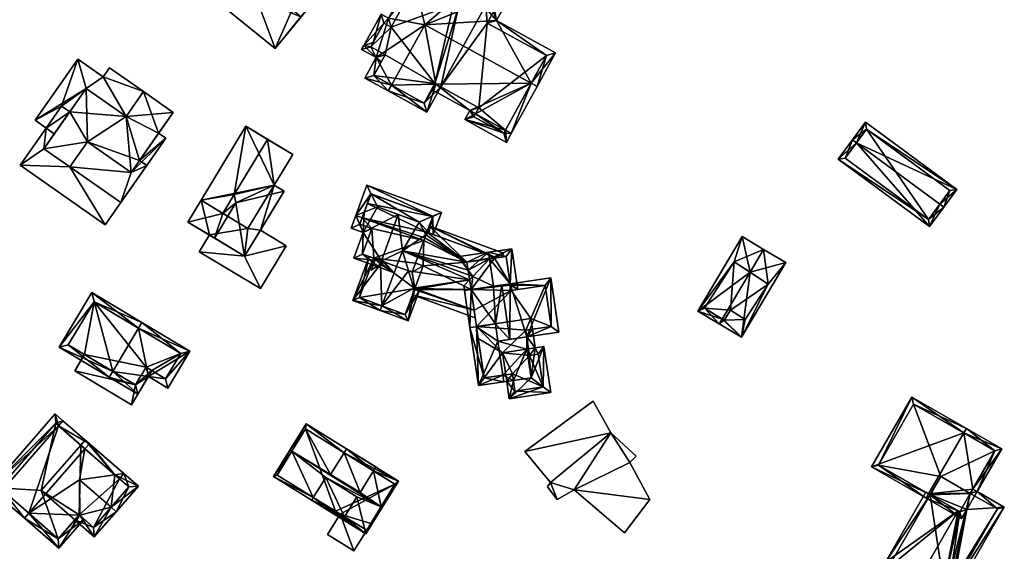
# Model space of a CAD drawing. Header units: inches. Extents: x 2685601 to 2690022, y 1235992 to 1239010.
# Tile 309 of 390: x 2689110 to 2689257, y 1238076 to 1238155. Entities that reach past the tile are written whole.
import ezdxf

# ---------------------------------------------------------------- set-up
doc = ezdxf.new("R2010")
doc.units = ezdxf.units.IN
doc.header["$MEASUREMENT"] = 0
doc.layers.add('Gebaeude Einzelhaus', color=10, linetype='Continuous')

msp = doc.modelspace()

# ---------------------------------------------------------------- meshes
at = {"layer": 'Gebaeude Einzelhaus'}
mesh = msp.add_polyface(dxfattribs=at)
corners = [(2689148.288, 1238150.575, 505.932), (2689150.599, 1238155.901, 505.932), (2689144.406, 1238160.933, 505.932), (2689152.114, 1238155.303, 505.932), (2689151.102, 1238156.125, 505.932), (2689150.908, 1238156.283, 505.932), (2689144.521, 1238161.47, 505.932), (2689144.715, 1238161.313, 505.932), (2689143.513, 1238162.289, 505.932), (2689134.1, 1238162.101, 505.932), (2689140.869, 1238169.963, 505.932), (2689151.355, 1238171.943, 505.932), (2689151.778, 1238171.991, 505.932), (2689151.586, 1238171.755, 505.932), (2689145.906, 1238176.165, 505.932), (2689143.531, 1238178.691, 505.932), (2689143.24, 1238178.332, 505.932), (2689140.639, 1238170.15, 505.932), (2689154.376, 1238158.069, 505.932), (2689154.367, 1238158.076, 505.932), (2689144.328, 1238177.4, 511.596), (2689140.869, 1238169.963, 511.596), (2689145.906, 1238176.165, 511.596), (2689139.314, 1238171.226, 511.596), (2689142.229, 1238179.153, 511.596), (2689142.205, 1238179.124, 511.596), (2689148.288, 1238150.575, 500.65), (2689134.1, 1238162.101, 500.65), (2689154.376, 1238158.069, 500.65), (2689154.367, 1238158.076, 500.65), (2689151.586, 1238171.755, 500.65), (2689151.778, 1238171.991, 500.65), (2689143.531, 1238178.691, 500.651), (2689143.24, 1238178.332, 500.651), (2689140.639, 1238170.15, 500.65), (2689144.328, 1238177.4, 500.651), (2689151.355, 1238171.943, 500.65), (2689140.674, 1238170.193, 500.65), (2689143.513, 1238162.289, 500.65), (2689144.406, 1238160.933, 500.65), (2689144.521, 1238161.47, 500.65), (2689144.715, 1238161.313, 500.65), (2689150.599, 1238155.901, 500.65), (2689151.102, 1238156.125, 500.65), (2689150.908, 1238156.283, 500.65), (2689152.114, 1238155.303, 500.65), (2689139.349, 1238171.27, 500.65), (2689143.216, 1238178.303, 500.651), (2689142.229, 1238179.153, 500.651), (2689142.205, 1238179.124, 500.651), (2689139.314, 1238171.226, 500.65)]
mesh.append_faces([[corners[k] for k in face] for face in [(20, 24, 25), (20, 22, 24), (23, 21, 20), (20, 21, 22), (3, 18, 19), (3, 0, 18), (9, 10, 17), (14, 15, 16), (14, 12, 15), (10, 11, 14), (14, 11, 12), (12, 11, 13), (9, 8, 10), (10, 8, 11), (0, 2, 9), (9, 2, 8), (8, 2, 6), (6, 2, 7), (5, 1, 4), (4, 1, 3), (3, 1, 0), (0, 1, 2)]], dxfattribs={"color": 13})
mesh.append_faces([[corners[k] for k in face] for face in [(46, 37, 50), (50, 37, 34), (33, 47, 48), (48, 47, 49), (48, 16, 33), (16, 22, 14), (48, 24, 16), (16, 24, 22), (22, 21, 14), (14, 21, 10), (21, 17, 10), (17, 50, 34), (21, 23, 17), (17, 23, 50), (24, 48, 25), (25, 48, 49), (33, 35, 47), (35, 37, 46), (26, 45, 28), (28, 45, 29), (26, 42, 45), (45, 42, 43), (43, 42, 44), (27, 39, 26), (26, 39, 42), (39, 40, 41), (37, 38, 34), (34, 38, 27), (27, 38, 39), (39, 38, 40), (35, 36, 37), (37, 36, 38), (35, 31, 36), (36, 31, 30), (33, 32, 35), (35, 32, 31), (27, 17, 34), (27, 9, 17), (32, 33, 15), (15, 33, 16), (15, 12, 32), (32, 12, 31), (31, 12, 30), (30, 12, 13), (19, 18, 29), (29, 18, 28), (18, 0, 28), (28, 0, 26), (0, 9, 26), (26, 9, 27)]], dxfattribs={"color": 41})
mesh = msp.add_polyface(dxfattribs=at)
corners = [(2689178.885, 1238157.433, 505.632), (2689176.209, 1238160.048, 505.14), (2689175.128, 1238158.083, 506.244), (2689180.089, 1238157.911, 505.14), (2689169.07, 1238160.158, 506.787), (2689168.725, 1238161.608, 506.244), (2689170.511, 1238154.106, 509.055), (2689172.178, 1238145.251, 505.632), (2689170.823, 1238141.08, 505.14), (2689172.9, 1238144.854, 505.14), (2689165.563, 1238145.118, 509.055), (2689165.08, 1238144.241, 509.055), (2689179.607, 1238157.035, 505.14), (2689165.143, 1238155.098, 506.244), (2689163.28, 1238149.239, 506.891), (2689161.455, 1238150.998, 505.564), (2689164.045, 1238155.701, 505.564), (2689161.136, 1238150.419, 505.564), (2689161.588, 1238146.165, 506.891), (2689176.603, 1238158.689, 505.632), (2689175.521, 1238156.724, 506.737), (2689174.803, 1238157.129, 506.732), (2689169.12, 1238160.249, 506.736), (2689164.439, 1238154.344, 506.107), (2689162.863, 1238151.481, 506.107), (2689165.536, 1238153.74, 506.786), (2689162.495, 1238150.813, 506.107), (2689164.639, 1238149.633, 507.434), (2689162.946, 1238146.559, 507.434), (2689170.429, 1238142.439, 505.737), (2689172.024, 1238145.336, 505.737), (2689171.542, 1238144.461, 505.14), (2689177.219, 1238141.335, 505.14), (2689172.024, 1238145.336, 505.632), (2689186.357, 1238145.383, 509.054), (2689178.095, 1238140.853, 505.14), (2689182.522, 1238138.416, 505.14), (2689183.398, 1238137.934, 505.14), (2689187.234, 1238144.9, 509.054), (2689162.495, 1238150.813, 505.731), (2689161.138, 1238150.419, 505.239), (2689163.28, 1238149.239, 505.239), (2689164.059, 1238148.581, 505.14), (2689163.183, 1238149.063, 505.14), (2689164.639, 1238149.633, 505.732), (2689189.988, 1238149.903, 506.244), (2689181.181, 1238154.75, 506.244), (2689182.263, 1238156.715, 505.14), (2689178.578, 1238141.729, 505.632), (2689188.629, 1238149.509, 506.736), (2689179.823, 1238154.356, 506.736), (2689180.904, 1238156.321, 505.632), (2689176.48, 1238139.994, 504.386), (2689182.66, 1238136.591, 504.386), (2689182.265, 1238137.95, 504.878), (2689177.839, 1238140.388, 504.879), (2689179.607, 1238157.035, 496.693), (2689176.603, 1238158.689, 496.693), (2689175.521, 1238156.724, 496.693), (2689174.803, 1238157.129, 496.693), (2689169.12, 1238160.249, 496.693), (2689165.536, 1238153.74, 496.693), (2689164.439, 1238154.344, 496.693), (2689162.495, 1238150.813, 496.693), (2689164.639, 1238149.633, 496.693), (2689162.946, 1238146.559, 496.693), (2689170.429, 1238142.439, 496.693), (2689172.024, 1238145.336, 496.693), (2689172.9, 1238144.854, 496.693), (2689178.578, 1238141.729, 496.693), (2689178.095, 1238140.853, 496.693), (2689188.629, 1238149.509, 496.693), (2689182.522, 1238138.416, 496.693), (2689179.823, 1238154.356, 496.693), (2689180.904, 1238156.321, 496.693), (2689177.839, 1238140.388, 496.693), (2689182.265, 1238137.95, 496.693)]
mesh.append_faces([[corners[k] for k in face] for face in [(55, 54, 52), (32, 55, 52), (35, 55, 32), (37, 54, 36), (52, 54, 53), (53, 54, 37), (36, 53, 37), (35, 52, 36), (36, 52, 53), (35, 32, 52), (46, 51, 47), (47, 51, 3), (3, 51, 0), (46, 50, 51), (34, 49, 38), (38, 49, 45), (45, 49, 46), (46, 49, 50), (36, 34, 37), (37, 34, 38), (32, 48, 35), (32, 7, 48), (32, 31, 7), (7, 31, 33), (41, 42, 43), (41, 44, 42), (15, 39, 40), (40, 39, 41), (41, 39, 44), (15, 24, 39), (34, 46, 6), (6, 46, 0), (0, 46, 3), (3, 46, 47), (34, 45, 46), (34, 38, 45), (15, 39, 24), (39, 41, 44), (44, 41, 42), (42, 41, 43), (15, 40, 39), (39, 40, 41), (7, 34, 6), (34, 37, 38), (34, 36, 37), (34, 35, 36), (7, 32, 34), (34, 32, 35), (33, 31, 7), (7, 31, 32), (11, 29, 8), (8, 29, 9), (9, 29, 7), (7, 29, 30), (11, 10, 29), (25, 13, 4), (4, 13, 5), (14, 28, 18), (18, 28, 11), (11, 28, 10), (14, 27, 28), (15, 26, 17), (17, 26, 14), (14, 26, 27), (16, 24, 15), (15, 24, 26), (25, 23, 13), (13, 23, 16), (16, 23, 24), (12, 0, 3), (2, 22, 5), (5, 22, 4), (2, 21, 22), (2, 20, 21), (1, 19, 2), (2, 19, 20), (1, 3, 19), (19, 3, 0), (10, 18, 11), (10, 14, 18), (14, 15, 17), (14, 13, 15), (15, 13, 16), (13, 4, 5), (10, 6, 14), (14, 6, 13), (13, 6, 4), (12, 3, 0), (10, 7, 6), (11, 8, 10), (10, 8, 7), (7, 8, 9), (0, 2, 6), (6, 2, 4), (4, 2, 5), (3, 1, 0), (0, 1, 2)]], dxfattribs={"color": 13})
mesh.append_faces([[corners[k] for k in face] for face in [(70, 72, 76), (70, 76, 75), (36, 54, 72), (72, 54, 76), (54, 75, 76), (54, 55, 75), (55, 70, 75), (55, 35, 70), (69, 72, 70), (69, 71, 72), (68, 73, 69), (69, 73, 71), (68, 56, 73), (73, 56, 74), (74, 12, 51), (51, 12, 0), (74, 56, 12), (51, 73, 74), (51, 50, 73), (50, 49, 73), (73, 49, 71), (34, 71, 49), (34, 36, 71), (71, 36, 72), (35, 69, 70), (35, 48, 69), (7, 9, 48), (48, 9, 69), (69, 9, 68), (65, 67, 66), (67, 58, 68), (68, 58, 56), (56, 58, 57), (67, 59, 58), (67, 61, 59), (59, 61, 60), (61, 63, 62), (65, 64, 67), (67, 64, 61), (61, 64, 63), (33, 7, 30), (33, 9, 7), (33, 67, 9), (9, 67, 68), (29, 33, 30), (29, 66, 33), (33, 66, 67), (29, 65, 66), (10, 28, 29), (29, 28, 65), (44, 28, 27), (44, 65, 28), (44, 64, 65), (39, 44, 26), (26, 44, 27), (39, 64, 44), (39, 63, 64), (24, 39, 26), (39, 62, 63), (24, 23, 39), (39, 23, 62), (25, 61, 23), (23, 61, 62), (4, 61, 25), (4, 60, 61), (4, 22, 60), (21, 60, 22), (21, 59, 60), (20, 58, 21), (21, 58, 59), (19, 58, 20), (19, 57, 58), (12, 19, 0), (12, 57, 19), (12, 56, 57)]], dxfattribs={"color": 41})
mesh = msp.add_polyface(dxfattribs=at)
corners = [(2689120.35, 1238136.67, 499.705), (2689120.154, 1238144.63, 499.705), (2689113.861, 1238135.639, 499.705), (2689126.108, 1238140.464, 499.705), (2689117.734, 1238132.93, 499.705), (2689126.866, 1238132.111, 499.704), (2689133.118, 1238141.045, 499.705), (2689128.685, 1238144.146, 499.705), (2689117.734, 1238132.93, 490.319), (2689123.001, 1238124.335, 490.318), (2689125.307, 1238127.63, 490.318), (2689110.35, 1238133.188, 490.319), (2689113.861, 1238135.639, 490.319), (2689114.215, 1238138.711, 490.319), (2689115.415, 1238137.86, 490.319), (2689126.866, 1238132.111, 496.576), (2689125.308, 1238127.63, 496.576), (2689132.003, 1238137.198, 496.576), (2689117.734, 1238132.929, 496.576), (2689130.944, 1238137.939, 496.576), (2689120.35, 1238136.67, 496.576), (2689122.709, 1238146.348, 496.576), (2689128.685, 1238144.146, 496.576), (2689123.639, 1238147.678, 496.576), (2689126.108, 1238140.464, 496.576), (2689120.154, 1238144.63, 496.576), (2689118.935, 1238148.988, 496.576), (2689112.564, 1238139.883, 496.576), (2689115.415, 1238137.86, 496.576), (2689133.118, 1238141.045, 484.393), (2689130.944, 1238137.939, 484.393), (2689128.685, 1238144.146, 484.393), (2689113.861, 1238135.639, 496.576), (2689117.722, 1238141.156, 484.393), (2689120.154, 1238144.63, 484.393), (2689126.108, 1238140.464, 484.393), (2689128.109, 1238133.887, 484.393), (2689120.35, 1238136.67, 484.393), (2689126.866, 1238132.111, 484.393), (2689113.861, 1238135.639, 484.393), (2689117.734, 1238132.93, 484.393), (2689110.35, 1238133.188, 484.393), (2689114.215, 1238138.711, 484.393), (2689123.001, 1238124.335, 484.393), (2689125.307, 1238127.63, 484.393), (2689129.168, 1238133.146, 484.393), (2689129.168, 1238133.146, 490.319), (2689116.516, 1238142, 484.393), (2689112.564, 1238139.883, 484.393), (2689132.003, 1238137.198, 484.393), (2689123.639, 1238147.678, 484.393), (2689122.709, 1238146.348, 484.393), (2689118.935, 1238148.988, 484.393)]
mesh.append_faces([[corners[k] for k in face] for face in [(25, 27, 28), (25, 26, 27), (24, 21, 25), (25, 21, 26), (24, 22, 21), (21, 22, 23), (18, 15, 20), (15, 17, 19), (18, 16, 15), (15, 16, 17), (11, 12, 13), (13, 12, 14), (11, 8, 12), (11, 9, 8), (8, 9, 10), (3, 6, 7), (3, 5, 6), (3, 0, 5), (0, 2, 4), (3, 1, 0), (0, 1, 2)]], dxfattribs={"color": 13})
mesh.append_faces([[corners[k] for k in face] for face in [(34, 51, 35), (35, 51, 31), (31, 51, 50), (34, 52, 51), (34, 47, 52), (52, 47, 48), (48, 47, 42), (34, 33, 47), (49, 36, 30), (49, 45, 36), (27, 26, 48), (48, 26, 52), (26, 21, 52), (52, 21, 51), (21, 23, 51), (51, 23, 50), (22, 31, 23), (23, 31, 50), (19, 17, 30), (30, 17, 49), (16, 46, 17), (17, 46, 49), (49, 46, 45), (16, 10, 46), (8, 10, 18), (18, 10, 16), (48, 13, 27), (27, 13, 28), (28, 13, 14), (48, 42, 13), (45, 38, 36), (45, 44, 38), (38, 40, 37), (40, 38, 44), (43, 40, 44), (39, 42, 33), (33, 42, 47), (43, 41, 40), (40, 41, 39), (39, 41, 42), (10, 45, 46), (10, 44, 45), (10, 9, 44), (44, 9, 43), (9, 11, 43), (43, 11, 41), (41, 13, 42), (41, 11, 13), (33, 37, 39), (39, 37, 40), (37, 36, 38), (30, 31, 29), (33, 35, 37), (37, 35, 36), (36, 35, 30), (30, 35, 31), (33, 34, 35), (20, 15, 0), (0, 15, 5), (0, 4, 20), (20, 4, 18), (18, 32, 8), (8, 32, 12), (18, 4, 32), (32, 4, 2), (1, 28, 2), (2, 28, 32), (32, 28, 12), (12, 28, 14), (1, 25, 28), (1, 3, 25), (25, 3, 24), (3, 7, 24), (24, 7, 22), (6, 22, 7), (6, 29, 22), (22, 29, 31), (6, 19, 29), (29, 19, 30), (6, 5, 19), (19, 5, 15)]], dxfattribs={"color": 41})
mesh = msp.add_polyface(dxfattribs=at)
corners = [(2689147.148, 1238137.032, 501.391), (2689142.179, 1238128.827, 501.391), (2689148.145, 1238130.224, 497.822), (2689150.894, 1238134.763, 497.822), (2689137.256, 1238127.971, 497.822), (2689140.478, 1238126.02, 501.391), (2689143.927, 1238138.984, 497.822), (2689143.927, 1238138.984, 488.358), (2689137.256, 1238127.971, 488.358), (2689148.145, 1238130.224, 488.358), (2689150.894, 1238134.763, 488.358), (2689144.224, 1238123.75, 488.358)]
mesh.append_faces([[corners[k] for k in face] for face in [(6, 1, 0), (6, 4, 1), (1, 4, 5), (0, 2, 3), (0, 1, 2)]], dxfattribs={"color": 13})
mesh.append_faces([[corners[k] for k in face] for face in [(9, 7, 10), (9, 8, 7), (9, 11, 8), (6, 3, 7), (7, 3, 10), (6, 0, 3), (10, 3, 9), (9, 3, 2), (6, 7, 4), (4, 7, 8)]], dxfattribs={"color": 41})
mesh = msp.add_polyface(dxfattribs=at)
corners = [(2689234.73, 1238136.52, 504.917), (2689231.999, 1238134.083, 503.021), (2689245.583, 1238124.063, 503.021), (2689234.125, 1238136.966, 504.917), (2689247.106, 1238127.39, 504.917), (2689247.709, 1238126.945, 504.917), (2689249.653, 1238129.58, 503.021), (2689236.069, 1238139.6, 503.021), (2689245.424, 1238125.111, 503.418), (2689248.604, 1238129.421, 503.456), (2689236.228, 1238138.551, 503.455), (2689233.048, 1238134.241, 503.418), (2689248.604, 1238129.421, 496.093), (2689236.228, 1238138.551, 496.093), (2689233.048, 1238134.241, 496.093), (2689245.424, 1238125.111, 496.093)]
mesh.append_faces([[corners[k] for k in face] for face in [(11, 8, 1), (0, 11, 3), (10, 0, 3), (3, 11, 1), (7, 10, 3), (9, 10, 6), (6, 10, 7), (8, 4, 5), (5, 4, 9), (5, 9, 6), (1, 8, 2), (2, 8, 5), (0, 7, 3), (5, 6, 4), (4, 6, 0), (0, 6, 7), (0, 2, 4), (4, 2, 5), (3, 1, 0), (0, 1, 2)]], dxfattribs={"color": 13})
mesh.append_faces([[corners[k] for k in face] for face in [(13, 15, 14), (12, 15, 13), (8, 15, 12), (8, 12, 4), (4, 12, 9), (14, 15, 8), (11, 14, 8), (13, 14, 11), (0, 13, 11), (10, 13, 0), (12, 13, 10), (9, 12, 10)]], dxfattribs={"color": 41})
mesh = msp.add_polyface(dxfattribs=at)
corners = [(2689142.403, 1238127.57, 502.19), (2689143.716, 1238119.635, 497.822), (2689149.597, 1238129.344, 497.822), (2689139.24, 1238122.347, 502.19), (2689140.478, 1238126.02, 501.391), (2689142.179, 1238128.827, 501.391), (2689135.296, 1238124.735, 497.822), (2689137.256, 1238127.971, 497.822), (2689148.145, 1238130.224, 497.822), (2689138.487, 1238122.803, 494.758), (2689135.296, 1238124.735, 488.358), (2689138.487, 1238122.803, 488.358), (2689143.716, 1238119.635, 494.758), (2689146.073, 1238123.526, 494.758), (2689149.597, 1238129.344, 488.358), (2689146.073, 1238123.526, 488.358), (2689148.145, 1238130.224, 488.358), (2689137.256, 1238127.971, 488.358), (2689144.224, 1238123.75, 488.358), (2689143.716, 1238119.635, 488.358)]
mesh.append_faces([[corners[k] for k in face] for face in [(0, 8, 5), (0, 2, 8), (3, 4, 6), (6, 4, 7), (3, 0, 4), (4, 0, 5), (3, 1, 0), (0, 1, 2)]], dxfattribs={"color": 13})
mesh.append_faces([[corners[k] for k in face] for face in [(15, 16, 14), (15, 18, 16), (18, 11, 17), (17, 11, 10), (15, 19, 18), (18, 19, 11), (7, 17, 6), (6, 17, 10), (8, 2, 16), (16, 2, 14), (14, 13, 15), (13, 1, 12), (14, 2, 13), (13, 2, 1), (1, 9, 12), (9, 10, 11), (9, 6, 10), (1, 3, 9), (9, 3, 6)]], dxfattribs={"color": 41})
mesh = msp.add_polyface(dxfattribs=at)
corners = [(2689171.687, 1238125.581, 497.62), (2689161.924, 1238130.221, 496.798), (2689162.539, 1238128.932, 497.62), (2689172.99, 1238126.168, 496.798), (2689169.706, 1238124.689, 498.869), (2689163.475, 1238126.97, 498.87), (2689171.78, 1238122.864, 496.798), (2689171.106, 1238123.111, 497.375), (2689170.706, 1238122.839, 497.602), (2689170.693, 1238122.83, 497.609), (2689161.51, 1238126.185, 497.602), (2689160.263, 1238125.688, 496.798), (2689161.202, 1238125.344, 496.798), (2689171.708, 1238125.573, 497.602), (2689162.519, 1238128.939, 497.603), (2689161.51, 1238126.186, 497.603), (2689164.068, 1238118.943, 501.537), (2689163.724, 1238118.004, 501.537), (2689165.963, 1238117.184, 499.618), (2689166.307, 1238118.122, 499.618), (2689167.205, 1238120.46, 499.587), (2689168.125, 1238117.456, 498.061), (2689169.704, 1238124.689, 498.871), (2689166.59, 1238125.829, 501.537), (2689161.38, 1238123.174, 498.337), (2689159.988, 1238119.373, 498.337), (2689159.584, 1238123.833, 496.798), (2689160.866, 1238124.428, 497.602), (2689162.663, 1238123.769, 499.142), (2689161.27, 1238119.968, 499.14), (2689170.841, 1238123.208, 497.375), (2689171.708, 1238125.573, 488.221), (2689170.841, 1238123.208, 488.221), (2689162.519, 1238128.939, 488.221), (2689161.996, 1238127.512, 488.221), (2689161.202, 1238125.344, 488.221), (2689170.545, 1238122.399, 488.221), (2689170.39, 1238121.978, 488.221), (2689160.866, 1238124.428, 488.221), (2689162.663, 1238123.769, 488.221), (2689161.27, 1238119.968, 488.221), (2689164.132, 1238118.919, 498.062), (2689162.954, 1238119.351, 496.74), (2689164.132, 1238118.919, 497.751), (2689162.954, 1238119.351, 488.221), (2689164.493, 1238118.787, 498.062), (2689169.153, 1238118.603, 488.221), (2689168.661, 1238117.26, 488.221)]
mesh.append_faces([[corners[k] for k in face] for face in [(19, 18, 16), (16, 18, 17), (24, 29, 25), (25, 29, 17), (17, 29, 16), (24, 28, 29), (26, 27, 24), (24, 27, 28), (26, 11, 27), (27, 11, 10), (16, 25, 17), (26, 24, 11), (11, 24, 10), (10, 24, 5), (5, 24, 23), (23, 24, 16), (16, 24, 25), (22, 9, 4), (16, 20, 23), (23, 20, 22), (22, 20, 9), (16, 19, 20), (20, 19, 21), (16, 18, 19), (16, 17, 18), (11, 15, 12), (1, 14, 11), (11, 14, 15), (1, 2, 14), (8, 13, 7), (7, 13, 6), (6, 13, 3), (3, 13, 0), (3, 0, 1), (1, 0, 2), (11, 12, 10), (10, 2, 11), (11, 2, 1), (10, 5, 2), (7, 4, 8), (8, 4, 9), (6, 0, 7), (7, 0, 4), (6, 3, 0), (0, 2, 4), (4, 2, 5), (3, 1, 0), (0, 1, 2)]], dxfattribs={"color": 13})
mesh.append_faces([[corners[k] for k in face] for face in [(37, 39, 35), (35, 39, 38), (46, 44, 37), (37, 44, 39), (39, 44, 40), (46, 47, 44), (16, 45, 19), (29, 41, 16), (16, 41, 45), (44, 42, 40), (40, 42, 29), (29, 42, 41), (41, 42, 43), (29, 39, 40), (29, 28, 39), (28, 27, 39), (39, 27, 38), (10, 12, 27), (27, 12, 38), (38, 12, 35), (23, 22, 5), (32, 34, 31), (31, 34, 33), (36, 35, 32), (32, 35, 34), (36, 37, 35), (14, 12, 15), (14, 34, 12), (12, 34, 35), (14, 33, 34), (0, 33, 2), (2, 33, 14), (0, 31, 33), (0, 13, 31), (30, 13, 8), (32, 31, 30), (30, 31, 13)]], dxfattribs={"color": 41})
mesh = msp.add_polyface(dxfattribs=at)
corners = [(2689180.881, 1238119.367, 497.463), (2689182.215, 1238120.105, 496.798), (2689171.185, 1238124.146, 496.798), (2689182.006, 1238119.534, 497.15), (2689176.806, 1238118.765, 498.6), (2689170.841, 1238123.208, 497.375), (2689170.706, 1238122.839, 497.602), (2689170.693, 1238122.83, 497.609), (2689167.205, 1238120.46, 499.587), (2689176.982, 1238117.572, 499.211), (2689177.659, 1238116.63, 499.587), (2689163.193, 1238119.263, 498.062), (2689162.563, 1238117.544, 496.945), (2689163.957, 1238118.441, 497.751), (2689164.132, 1238118.919, 498.062), (2689164.493, 1238118.787, 498.062), (2689168.687, 1238113.886, 496.135), (2689178.032, 1238110.463, 496.135), (2689177.866, 1238111.588, 496.744), (2689168.978, 1238114.678, 496.65), (2689177.411, 1238114.667, 498.412), (2689177.193, 1238116.143, 499.21), (2689168.125, 1238117.456, 498.061), (2689168.92, 1238114.865, 496.745), (2689180.933, 1238119.51, 497.375), (2689171.106, 1238123.111, 497.375), (2689170.841, 1238123.208, 488.221), (2689180.933, 1238119.51, 488.221), (2689164.132, 1238118.919, 497.751), (2689169.031, 1238114.824, 496.65), (2689177.866, 1238111.588, 488.221), (2689169.031, 1238114.824, 488.221), (2689180.881, 1238119.367, 488.221), (2689170.39, 1238121.978, 488.221), (2689170.266, 1238118.195, 488.221), (2689169.153, 1238118.603, 488.221), (2689176.806, 1238118.765, 488.221), (2689177.411, 1238114.667, 488.221), (2689170.545, 1238122.399, 488.221)]
mesh.append_faces([[corners[k] for k in face] for face in [(2, 25, 5), (0, 24, 3), (3, 24, 1), (1, 24, 2), (2, 24, 25), (18, 19, 23), (17, 16, 18), (18, 16, 19), (13, 11, 14), (13, 12, 11), (19, 21, 23), (23, 21, 22), (22, 21, 8), (8, 21, 10), (19, 20, 21), (16, 18, 19), (19, 18, 20), (16, 17, 18), (11, 13, 14), (14, 13, 15), (11, 12, 13), (4, 8, 9), (9, 8, 10), (4, 7, 8), (4, 6, 7), (4, 5, 6), (0, 2, 4), (4, 2, 5), (3, 1, 0), (0, 1, 2)]], dxfattribs={"color": 13})
mesh.append_faces([[corners[k] for k in face] for face in [(31, 37, 30), (36, 27, 32), (36, 26, 27), (36, 38, 26), (36, 33, 38), (31, 34, 37), (37, 34, 36), (36, 34, 33), (33, 34, 35), (27, 24, 32), (32, 24, 0), (30, 29, 31), (30, 18, 29), (29, 18, 23), (14, 28, 13), (26, 25, 27), (27, 25, 24), (26, 5, 25)]], dxfattribs={"color": 41})
mesh = msp.add_polyface(dxfattribs=at)
corners = [(2689143.716, 1238119.635, 494.758), (2689146.07, 1238114.811, 494.758), (2689149.932, 1238121.188, 494.758), (2689136.981, 1238120.317, 494.758), (2689146.073, 1238123.526, 494.758), (2689138.487, 1238122.803, 494.758), (2689149.932, 1238121.188, 488.358), (2689146.07, 1238114.811, 488.358), (2689146.073, 1238123.526, 488.358), (2689136.981, 1238120.317, 488.358), (2689138.487, 1238122.803, 488.358), (2689143.716, 1238119.635, 488.358)]
mesh.append_faces([[corners[k] for k in face] for face in [(3, 0, 5), (0, 2, 4), (3, 1, 0), (0, 1, 2)]], dxfattribs={"color": 13})
mesh.append_faces([[corners[k] for k in face] for face in [(10, 11, 9), (9, 11, 7), (7, 11, 6), (6, 11, 8), (1, 3, 7), (7, 3, 9), (9, 5, 10), (9, 3, 5), (4, 2, 8), (8, 2, 6), (2, 1, 6), (6, 1, 7)]], dxfattribs={"color": 41})
mesh = msp.add_polyface(dxfattribs=at)
corners = [(2689218.897, 1238117.266, 498.6), (2689217.621, 1238107.608, 495.945), (2689224.213, 1238118.704, 495.945), (2689214.749, 1238110.282, 498.599), (2689214.324, 1238109.566, 498.599), (2689220.915, 1238120.663, 498.6), (2689217.73, 1238122.554, 495.945), (2689211.14, 1238111.458, 495.945), (2689215.041, 1238110.104, 498.363), (2689212.109, 1238111.89, 496.384), (2689221.6, 1238115.5, 496.367), (2689218.2, 1238110.2, 496.517), (2689216.55, 1238118.8, 496.592), (2689216, 1238111.6, 498.321), (2689216.55, 1238118.8, 490.23), (2689212.109, 1238111.89, 490.23), (2689215.041, 1238110.104, 490.23), (2689216, 1238111.6, 490.23), (2689218.2, 1238110.2, 490.23), (2689221.6, 1238115.5, 490.23)]
mesh.append_faces([[corners[k] for k in face] for face in [(13, 11, 8), (12, 9, 7), (6, 12, 7), (10, 0, 5), (5, 0, 12), (5, 12, 6), (2, 10, 5), (11, 10, 1), (8, 11, 1), (1, 10, 2), (3, 8, 4), (9, 3, 4), (7, 9, 4), (4, 8, 1), (0, 7, 3), (3, 7, 4), (5, 6, 0), (0, 6, 7), (0, 2, 5), (4, 1, 3), (3, 1, 0), (0, 1, 2)]], dxfattribs={"color": 13})
mesh.append_faces([[corners[k] for k in face] for face in [(17, 19, 18), (15, 17, 16), (14, 19, 17), (14, 17, 15), (10, 19, 14), (10, 14, 0), (0, 14, 12), (18, 19, 10), (11, 18, 10), (17, 18, 11), (13, 17, 11), (16, 17, 13), (8, 16, 13), (3, 16, 8), (15, 16, 9), (9, 16, 3), (14, 15, 9), (12, 14, 9)]], dxfattribs={"color": 41})
mesh = msp.add_polyface(dxfattribs=at)
corners = [(2689162.954, 1238119.351, 496.74), (2689162.25, 1238119.609, 496.135), (2689159.843, 1238113.039, 496.135), (2689164.158, 1238112.256, 499.619), (2689163.9, 1238111.553, 499.619), (2689163.957, 1238118.441, 497.751), (2689165.963, 1238117.184, 499.618), (2689164.493, 1238118.787, 498.062), (2689166.307, 1238118.122, 499.618), (2689164.132, 1238118.919, 497.751), (2689168.071, 1238110.024, 496.046), (2689169.031, 1238114.824, 496.65), (2689169.736, 1238114.566, 496.046), (2689168.92, 1238114.865, 496.745), (2689168.125, 1238117.456, 498.061), (2689168.127, 1238117.456, 498.061), (2689160.805, 1238113.485, 496.74), (2689167.625, 1238110.986, 496.649), (2689168.978, 1238114.678, 496.65), (2689160.805, 1238113.485, 488.221), (2689162.954, 1238119.351, 488.221), (2689167.625, 1238110.986, 488.221), (2689169.031, 1238114.824, 488.221), (2689168.661, 1238117.26, 488.221), (2689170.266, 1238118.195, 488.221), (2689169.153, 1238118.603, 488.221)]
mesh.append_faces([[corners[k] for k in face] for face in [(17, 4, 3), (17, 10, 4), (11, 12, 18), (18, 12, 17), (17, 12, 10), (16, 1, 0), (16, 2, 1), (16, 4, 2), (16, 3, 4), (3, 14, 8), (3, 13, 14), (14, 13, 15), (3, 10, 13), (13, 10, 11), (11, 10, 12), (3, 4, 10), (0, 5, 9), (5, 6, 7), (7, 6, 8), (5, 3, 6), (0, 2, 5), (5, 2, 3), (3, 2, 4), (0, 1, 2)]], dxfattribs={"color": 13})
mesh.append_faces([[corners[k] for k in face] for face in [(22, 23, 24), (24, 23, 25), (22, 20, 23), (22, 19, 20), (22, 21, 19), (18, 22, 11), (18, 21, 22), (18, 17, 21), (17, 19, 21), (3, 16, 17), (17, 16, 19), (19, 0, 20), (19, 16, 0)]], dxfattribs={"color": 41})
mesh = msp.add_polyface(dxfattribs=at)
corners = [(2689183.56, 1238102.135, 498.056), (2689182.716, 1238101, 498.056), (2689183.706, 1238101.146, 498.056), (2689182.57, 1238101.989, 498.056), (2689188.134, 1238100.184, 496.83), (2689183.098, 1238098.42, 496.055), (2689189.27, 1238099.331, 496.055), (2689186.335, 1238101.534, 498.056), (2689188.256, 1238106.19, 496.055), (2689186.946, 1238105.996, 497.082), (2689185.957, 1238105.85, 497.857), (2689185.703, 1238105.813, 498.056), (2689183.94, 1238099.555, 496.822), (2689188.135, 1238100.175, 496.823), (2689187.414, 1238105.055, 496.829), (2689186.103, 1238104.861, 497.857), (2689182.158, 1238101.928, 501.215), (2689182.304, 1238100.939, 501.215), (2689183.706, 1238101.146, 500.116), (2689185.694, 1238107.628, 497.857), (2689181.409, 1238106.995, 501.215), (2689185.548, 1238108.616, 497.857), (2689186.537, 1238108.762, 497.082), (2689178.511, 1238100.379, 498.504), (2689178.226, 1238109.153, 499.211), (2689177.236, 1238109.008, 498.505), (2689181.029, 1238109.568, 501.215), (2689179.354, 1238101.514, 499.211), (2689183.56, 1238102.135, 500.116), (2689185.694, 1238107.628, 500.461), (2689189.273, 1238116.419, 496.608), (2689183.223, 1238115.526, 501.491), (2689190.468, 1238108.333, 496.608), (2689183.186, 1238107.258, 502.486), (2689181.991, 1238115.344, 502.486), (2689180.749, 1238115.16, 501.597), (2689177.411, 1238114.667, 499.211), (2689176.423, 1238114.521, 498.505), (2689189.333, 1238109.176, 497.406), (2689185.548, 1238108.616, 500.461), (2689188.43, 1238115.284, 497.407), (2689183.25, 1238115.348, 501.49), (2689183.363, 1238114.535, 501.496), (2689184.351, 1238114.681, 498.505), (2689183.223, 1238115.526, 499.383), (2689183.25, 1238115.348, 499.382), (2689183.454, 1238120.758, 498.505), (2689180.144, 1238119.258, 501.597), (2689183.363, 1238114.535, 499.388), (2689179.998, 1238120.248, 501.597), (2689176.982, 1238117.572, 499.211), (2689175.671, 1238119.609, 498.505), (2689175.711, 1238119.341, 498.505), (2689177.659, 1238116.63, 499.587), (2689177.193, 1238116.143, 499.21), (2689176.318, 1238115.23, 498.505), (2689176.806, 1238118.765, 499.211), (2689182.61, 1238119.623, 499.39), (2689182.57, 1238101.989, 488.221), (2689183.56, 1238102.135, 488.221), (2689183.94, 1238099.555, 488.221), (2689188.135, 1238100.175, 488.221), (2689187.414, 1238105.055, 488.221), (2689186.103, 1238104.861, 488.221), (2689185.957, 1238105.85, 488.221), (2689182.085, 1238105.279, 488.221), (2689178.49, 1238107.368, 488.221), (2689178.226, 1238109.154, 488.221), (2689179.354, 1238101.514, 488.221), (2689185.548, 1238108.616, 488.221), (2689186.537, 1238108.762, 488.221), (2689186.303, 1238110.346, 488.221), (2689177.866, 1238111.588, 496.744), (2689177.866, 1238111.588, 488.221), (2689177.411, 1238114.667, 498.412), (2689189.333, 1238109.176, 488.221), (2689188.43, 1238115.284, 488.221), (2689183.363, 1238114.535, 488.221), (2689183.25, 1238115.348, 488.221), (2689183.223, 1238115.526, 488.221), (2689177.411, 1238114.667, 488.221), (2689182.61, 1238119.623, 488.221), (2689180.881, 1238119.367, 497.463), (2689180.881, 1238119.367, 488.221), (2689176.806, 1238118.765, 498.6), (2689176.806, 1238118.765, 488.221)]
mesh.append_faces([[corners[k] for k in face] for face in [(44, 43, 45), (45, 43, 48), (44, 46, 43), (44, 57, 46), (46, 57, 49), (49, 57, 47), (36, 55, 54), (36, 37, 55), (56, 49, 47), (56, 51, 49), (56, 52, 51), (56, 50, 52), (36, 55, 37), (36, 54, 55), (47, 53, 35), (35, 53, 36), (36, 53, 54), (47, 50, 53), (50, 51, 52), (47, 49, 50), (50, 49, 51), (47, 46, 49), (43, 45, 48), (35, 44, 47), (47, 44, 46), (46, 44, 43), (43, 44, 45), (25, 36, 24), (25, 37, 36), (30, 40, 31), (31, 40, 41), (41, 40, 42), (32, 38, 30), (30, 38, 40), (32, 29, 38), (38, 29, 39), (24, 36, 25), (25, 36, 37), (24, 26, 36), (36, 26, 35), (35, 26, 34), (34, 26, 33), (33, 26, 20), (29, 31, 33), (33, 31, 34), (32, 30, 29), (29, 30, 31), (17, 16, 18), (18, 16, 28), (24, 27, 25), (25, 27, 23), (23, 27, 17), (17, 27, 16), (9, 19, 22), (22, 19, 21), (9, 10, 19), (24, 20, 26), (25, 23, 24), (24, 23, 20), (20, 23, 16), (16, 23, 17), (19, 9, 22), (21, 19, 22), (10, 9, 19), (16, 11, 20), (20, 11, 19), (19, 11, 10), (16, 18, 11), (11, 18, 7), (16, 17, 18), (9, 15, 10), (8, 14, 9), (9, 14, 15), (8, 4, 14), (8, 6, 4), (6, 13, 4), (1, 12, 5), (5, 12, 6), (6, 12, 13), (1, 2, 12), (3, 0, 1), (1, 0, 2), (7, 10, 11), (7, 9, 10), (6, 8, 4), (4, 8, 7), (7, 8, 9), (1, 5, 2), (2, 5, 7), (7, 5, 4), (4, 5, 6), (3, 1, 0), (0, 1, 2)]], dxfattribs={"color": 13})
mesh.append_faces([[corners[k] for k in face] for face in [(79, 83, 81), (79, 80, 83), (83, 80, 85), (56, 84, 50), (54, 74, 36), (56, 82, 84), (82, 81, 83), (82, 57, 81), (56, 47, 82), (82, 47, 57), (44, 81, 57), (44, 79, 81), (77, 80, 78), (78, 80, 79), (77, 73, 80), (77, 67, 73), (75, 71, 76), (76, 71, 77), (77, 71, 67), (75, 70, 71), (48, 41, 42), (48, 45, 41), (48, 77, 45), (45, 77, 78), (45, 44, 41), (41, 44, 31), (45, 79, 44), (45, 78, 79), (40, 48, 42), (40, 77, 48), (40, 76, 77), (40, 38, 76), (76, 38, 75), (39, 22, 38), (38, 22, 75), (75, 22, 70), (39, 21, 22), (29, 19, 39), (39, 19, 21), (29, 20, 19), (29, 33, 20), (72, 36, 74), (72, 24, 36), (72, 67, 24), (72, 73, 67), (35, 31, 44), (35, 34, 31), (67, 65, 66), (66, 65, 68), (68, 65, 58), (70, 69, 71), (71, 69, 67), (67, 69, 65), (65, 69, 64), (21, 69, 22), (22, 69, 70), (19, 69, 21), (19, 64, 69), (19, 10, 64), (2, 7, 18), (28, 2, 18), (28, 0, 2), (27, 3, 16), (16, 3, 28), (28, 3, 0), (27, 68, 3), (3, 68, 58), (27, 66, 68), (27, 24, 66), (66, 24, 67), (65, 59, 58), (59, 61, 60), (64, 63, 65), (65, 63, 59), (59, 63, 61), (61, 63, 62), (15, 63, 10), (10, 63, 64), (15, 14, 63), (63, 14, 62), (4, 13, 14), (14, 13, 62), (62, 13, 61), (13, 12, 61), (61, 12, 60), (12, 59, 60), (2, 0, 12), (12, 0, 59), (3, 59, 0), (3, 58, 59)]], dxfattribs={"color": 41})
mesh = msp.add_polyface(dxfattribs=at)
corners = [(2689124.12, 1238102.49, 492.883), (2689127.839, 1238099.106, 490.26), (2689129.414, 1238101.748, 490.26), (2689123.608, 1238101.631, 492.883), (2689135.605, 1238105.525, 488.459), (2689132.319, 1238100.015, 488.459), (2689127.957, 1238108.923, 492.883), (2689128.469, 1238109.781, 492.883), (2689120.993, 1238114.241, 488.081), (2689116.131, 1238106.09, 488.081), (2689131.973, 1238101.386, 488.991), (2689134.234, 1238105.179, 488.992), (2689121.339, 1238112.87, 488.632), (2689117.503, 1238106.436, 488.633), (2689127.493, 1238100.478, 490.792), (2689129.068, 1238103.119, 490.792), (2689134.234, 1238105.179, 480.953), (2689121.339, 1238112.87, 480.953), (2689117.503, 1238106.436, 480.953), (2689119.915, 1238104.998, 488.333), (2689127.493, 1238100.478, 488.333), (2689119.915, 1238104.998, 480.953), (2689129.068, 1238103.119, 488.333), (2689129.927, 1238102.606, 488.333), (2689131.973, 1238101.386, 480.953), (2689129.927, 1238102.606, 480.953), (2689129.068, 1238103.119, 480.953), (2689127.493, 1238100.478, 480.953)]
mesh.append_faces([[corners[k] for k in face] for face in [(15, 10, 2), (14, 15, 2), (1, 14, 2), (0, 14, 3), (13, 0, 3), (3, 14, 1), (12, 13, 9), (9, 13, 3), (8, 12, 9), (6, 12, 7), (11, 6, 7), (7, 12, 8), (4, 10, 11), (4, 11, 7), (2, 10, 5), (5, 10, 4), (0, 9, 3), (7, 8, 6), (6, 8, 0), (0, 8, 9), (6, 4, 7), (0, 2, 6), (6, 2, 4), (4, 2, 5), (3, 1, 0), (0, 1, 2)]], dxfattribs={"color": 13})
mesh.append_faces([[corners[k] for k in face] for face in [(17, 21, 18), (16, 26, 17), (17, 26, 21), (21, 26, 27), (16, 25, 26), (16, 24, 25), (11, 10, 16), (16, 10, 24), (24, 23, 25), (23, 15, 22), (24, 10, 23), (23, 10, 15), (15, 14, 22), (22, 14, 20), (19, 18, 21), (19, 13, 18), (14, 0, 20), (20, 0, 19), (19, 0, 13), (13, 12, 18), (18, 12, 17), (6, 17, 12), (6, 16, 17), (6, 11, 16)]], dxfattribs={"color": 41})
mesh = msp.add_polyface(dxfattribs=at)
corners = [(2689127.493, 1238100.478, 488.333), (2689126.899, 1238097.531, 488.333), (2689129.927, 1238102.606, 488.333), (2689118.463, 1238102.563, 488.333), (2689129.068, 1238103.119, 488.333), (2689119.915, 1238104.998, 488.333), (2689118.463, 1238102.563, 480.953), (2689119.915, 1238104.998, 480.953), (2689126.899, 1238097.531, 480.953), (2689129.927, 1238102.606, 480.953), (2689127.493, 1238100.478, 480.953), (2689129.068, 1238103.119, 480.953)]
mesh.append_faces([[corners[k] for k in face] for face in [(3, 0, 5), (0, 2, 4), (3, 1, 0), (0, 1, 2)]], dxfattribs={"color": 13})
mesh.append_faces([[corners[k] for k in face] for face in [(7, 10, 6), (6, 10, 8), (8, 10, 9), (9, 10, 11), (2, 1, 9), (9, 1, 8), (1, 3, 8), (8, 3, 6), (6, 5, 7), (6, 3, 5)]], dxfattribs={"color": 41})
mesh = msp.add_polyface(dxfattribs=at)
corners = [(2689192.731, 1238084.856, 493.991), (2689200.245, 1238078.441, 493.991), (2689204.021, 1238083.419, 493.991), (2689201.012, 1238088.93, 493.991), (2689198.212, 1238093.341, 493.991), (2689201.968, 1238089.859, 493.991), (2689185.427, 1238090.556, 493.991), (2689195.572, 1238098.081, 493.991), (2689189.234, 1238085.975, 493.991), (2689190.236, 1238083.442, 493.991), (2689188.756, 1238085.318, 493.991), (2689200.245, 1238078.441, 483.863), (2689192.731, 1238084.856, 483.863), (2689204.021, 1238083.419, 483.863), (2689201.012, 1238088.93, 483.863), (2689201.968, 1238089.859, 483.863), (2689198.212, 1238093.341, 483.863), (2689195.572, 1238098.081, 483.863), (2689185.427, 1238090.556, 483.863), (2689189.234, 1238085.975, 483.863), (2689188.756, 1238085.318, 483.863), (2689190.236, 1238083.442, 483.863)]
mesh.append_faces([[corners[k] for k in face] for face in [(0, 8, 9), (9, 8, 10), (0, 4, 8), (8, 4, 6), (6, 4, 7), (0, 3, 4), (4, 3, 5), (0, 2, 3), (0, 1, 2)]], dxfattribs={"color": 13})
mesh.append_faces([[corners[k] for k in face] for face in [(12, 13, 11), (12, 14, 13), (12, 16, 14), (14, 16, 15), (16, 18, 17), (20, 19, 21), (21, 19, 12), (12, 19, 16), (16, 19, 18), (0, 9, 12), (12, 9, 21), (9, 10, 21), (21, 10, 20), (10, 8, 20), (20, 8, 19), (8, 6, 19), (19, 6, 18), (6, 7, 18), (18, 7, 17), (7, 4, 17), (17, 4, 16), (4, 5, 16), (16, 5, 15), (5, 3, 15), (15, 3, 14), (3, 2, 14), (14, 2, 13), (2, 1, 13), (13, 1, 11), (1, 0, 11), (11, 0, 12)]], dxfattribs={"color": 41})
mesh = msp.add_polyface(dxfattribs=at)
corners = [(2689250.701, 1238093.342, 503.44), (2689242.961, 1238098.663, 496.277), (2689236.98, 1238088.274, 496.277), (2689251.075, 1238093.991, 503.44), (2689245.467, 1238084.252, 503.44), (2689245.093, 1238083.603, 503.44), (2689256.34, 1238090.959, 498.812), (2689252.032, 1238084.982, 499.384), (2689252.683, 1238084.607, 498.812), (2689251.664, 1238084.344, 499.384), (2689250.358, 1238080.57, 498.812), (2689251.137, 1238081.923, 498.812), (2689251.662, 1238084.331, 499.381), (2689243.238, 1238097.639, 496.852), (2689238.004, 1238088.55, 496.851), (2689255.316, 1238090.684, 499.383), (2689250.081, 1238081.594, 499.384), (2689251.658, 1238084.333, 499.383), (2689249.878, 1238081.711, 499.562), (2689255.316, 1238090.684, 486.161), (2689243.238, 1238097.639, 486.161), (2689238.004, 1238088.55, 486.161), (2689245.679, 1238084.129, 495.842), (2689245.679, 1238084.129, 486.161), (2689251.658, 1238084.333, 486.161), (2689247.256, 1238086.868, 486.161)]
mesh.append_faces([[corners[k] for k in face] for face in [(18, 5, 4), (18, 10, 5), (11, 17, 12), (12, 17, 9), (18, 16, 10), (10, 16, 11), (11, 16, 17), (15, 8, 7), (15, 6, 8), (0, 3, 15), (15, 3, 6), (1, 14, 2), (2, 14, 5), (5, 14, 4), (3, 13, 1), (1, 13, 14), (3, 0, 13), (9, 4, 12), (12, 4, 11), (11, 4, 10), (10, 4, 5), (0, 6, 3), (9, 7, 4), (4, 7, 0), (0, 7, 6), (6, 7, 8), (0, 2, 4), (4, 2, 5), (3, 1, 0), (0, 1, 2)]], dxfattribs={"color": 13})
mesh.append_faces([[corners[k] for k in face] for face in [(19, 25, 20), (20, 25, 21), (21, 25, 23), (19, 24, 25), (19, 7, 24), (24, 7, 17), (17, 7, 9), (19, 15, 7), (22, 21, 23), (22, 14, 21), (22, 4, 14), (22, 18, 4), (14, 20, 21), (14, 13, 20), (13, 19, 20), (0, 15, 13), (13, 15, 19)]], dxfattribs={"color": 41})
mesh = msp.add_polyface(dxfattribs=at)
corners = [(2689123.875, 1238082.257, 487.006), (2689119.154, 1238086.367, 487.006), (2689119.203, 1238081.081, 484.786), (2689118.461, 1238080.401, 484.224), (2689119.118, 1238081.155, 484.786), (2689121.376, 1238077.864, 484.224), (2689124.629, 1238081.601, 487.006), (2689124.451, 1238087.093, 484.778), (2689127.929, 1238085.391, 484.224), (2689125.768, 1238087.273, 484.224), (2689120.028, 1238092.27, 484.224), (2689119.371, 1238091.515, 484.778), (2689121.279, 1238079.275, 484.786), (2689126.518, 1238085.294, 484.777), (2689116.096, 1238076.161, 484.224), (2689119.872, 1238080.499, 484.224), (2689111.631, 1238081.375, 488.523), (2689119.99, 1238090.977, 488.523), (2689125.111, 1238086.519, 484.224), (2689120.646, 1238091.731, 488.523), (2689110.974, 1238080.62, 488.523), (2689116.718, 1238095.15, 484.983), (2689116.062, 1238094.396, 484.983), (2689107.703, 1238084.794, 484.983), (2689107.046, 1238084.04, 484.983), (2689115.543, 1238096.174, 484.224), (2689105.87, 1238085.064, 484.224), (2689115.999, 1238077.573, 484.857), (2689119.118, 1238081.155, 484.857), (2689115.64, 1238094.763, 484.711), (2689107.281, 1238085.161, 484.711), (2689118.461, 1238080.401, 474.382), (2689119.118, 1238081.155, 474.382), (2689121.279, 1238079.275, 474.382), (2689126.518, 1238085.294, 474.382), (2689125.111, 1238086.519, 474.382), (2689119.371, 1238091.515, 474.382), (2689113.474, 1238084.741, 474.382), (2689115.64, 1238094.763, 474.382), (2689107.281, 1238085.161, 474.382), (2689115.999, 1238077.573, 474.382)]
mesh.append_faces([[corners[k] for k in face] for face in [(24, 23, 20), (20, 23, 16), (26, 30, 24), (24, 30, 23), (21, 29, 25), (25, 29, 26), (26, 29, 30), (21, 22, 29), (19, 22, 21), (19, 17, 22), (19, 7, 17), (19, 9, 7), (7, 9, 18), (2, 27, 28), (27, 20, 16), (27, 14, 20), (2, 15, 27), (27, 15, 14), (22, 26, 23), (23, 26, 24), (21, 25, 22), (22, 25, 26), (16, 23, 20), (20, 23, 24), (19, 22, 17), (17, 22, 16), (16, 22, 23), (19, 21, 22), (14, 16, 20), (17, 7, 19), (19, 7, 9), (9, 7, 18), (16, 1, 17), (17, 1, 7), (14, 2, 16), (16, 2, 1), (14, 15, 2), (9, 7, 10), (10, 7, 11), (6, 13, 8), (8, 13, 9), (9, 13, 7), (6, 0, 13), (5, 12, 6), (6, 12, 0), (5, 3, 12), (12, 3, 2), (2, 3, 4), (0, 7, 1), (7, 10, 11), (7, 9, 10), (6, 8, 0), (0, 8, 7), (7, 8, 9), (0, 5, 6), (0, 2, 5), (5, 2, 3), (3, 2, 4), (0, 1, 2)]], dxfattribs={"color": 13})
mesh.append_faces([[corners[k] for k in face] for face in [(36, 37, 38), (38, 37, 39), (39, 37, 40), (40, 37, 31), (28, 4, 2), (27, 3, 28), (28, 3, 4), (27, 40, 3), (3, 40, 31), (23, 27, 16), (23, 40, 27), (23, 39, 40), (23, 30, 39), (30, 29, 39), (39, 29, 38), (29, 36, 38), (7, 11, 17), (17, 11, 22), (22, 11, 29), (29, 11, 36), (37, 32, 31), (32, 35, 33), (33, 35, 34), (37, 36, 32), (32, 36, 35), (7, 36, 11), (7, 35, 36), (7, 13, 35), (35, 13, 34), (13, 33, 34), (0, 12, 13), (13, 12, 33), (2, 33, 12), (2, 32, 33), (2, 4, 32), (3, 32, 4), (3, 31, 32)]], dxfattribs={"color": 41})
mesh = msp.add_polyface(dxfattribs=at)
corners = [(2689158.53, 1238090.393, 492.791), (2689166.639, 1238086.163, 492.325), (2689152.904, 1238094.681, 492.325), (2689164.207, 1238082.24, 495.498), (2689164.025, 1238082.353, 495.498), (2689162.897, 1238087.686, 492.791), (2689152.789, 1238093.953, 492.792), (2689150.471, 1238090.758, 495.498), (2689150.738, 1238090.593, 495.498), (2689156.527, 1238087.163, 495.404), (2689160.894, 1238084.456, 495.404), (2689161.78, 1238078.327, 492.325), (2689160.439, 1238083.803, 495.045), (2689153.941, 1238083.704, 492.627), (2689148.045, 1238086.845, 492.325), (2689157.226, 1238081.673, 492.631), (2689158.607, 1238080.85, 492.65), (2689155.79, 1238086.686, 495.045), (2689148.563, 1238087.03, 492.621), (2689161.91, 1238078.88, 492.696), (2689166.074, 1238085.716, 492.791), (2689153.941, 1238083.704, 495.045), (2689153.71, 1238083.332, 495.045), (2689158.358, 1238080.449, 495.045), (2689158.607, 1238080.85, 495.045), (2689157.226, 1238081.673, 495.045), (2689162.897, 1238087.686, 495.404), (2689163.254, 1238088.262, 495.404), (2689158.888, 1238090.97, 495.404), (2689158.53, 1238090.393, 495.404), (2689148.563, 1238087.03, 482.132), (2689157.226, 1238081.673, 482.132), (2689161.91, 1238078.88, 488.831), (2689157.933, 1238081.251, 488.831), (2689157.933, 1238081.251, 482.132), (2689162.488, 1238079.828, 488.831), (2689166.074, 1238085.716, 482.132), (2689162.488, 1238079.828, 482.132), (2689152.789, 1238093.953, 482.132), (2689161.91, 1238078.88, 482.132)]
mesh.append_faces([[corners[k] for k in face] for face in [(26, 29, 28), (26, 28, 27), (26, 29, 10), (10, 29, 9), (26, 28, 29), (26, 27, 28), (23, 25, 24), (22, 25, 23), (21, 25, 22), (21, 24, 17), (17, 24, 12), (21, 23, 24), (21, 22, 23), (2, 6, 7), (7, 6, 8), (1, 0, 2), (2, 0, 6), (1, 5, 0), (3, 20, 1), (1, 20, 5), (3, 4, 20), (11, 19, 3), (3, 19, 4), (11, 16, 19), (11, 15, 16), (14, 13, 11), (11, 13, 15), (7, 18, 14), (14, 18, 13), (7, 8, 18), (17, 8, 13), (13, 8, 14), (14, 8, 7), (12, 4, 17), (17, 4, 8), (16, 11, 12), (11, 16, 15), (13, 11, 15), (11, 13, 14), (12, 11, 4), (4, 11, 3), (0, 6, 9), (9, 4, 10), (10, 4, 5), (8, 9, 6), (9, 8, 4), (6, 7, 8), (0, 2, 6), (6, 2, 7), (5, 1, 0), (1, 5, 4), (3, 1, 4), (0, 1, 2)]], dxfattribs={"color": 13})
mesh.append_faces([[corners[k] for k in face] for face in [(10, 5, 26), (9, 29, 0), (26, 5, 29), (29, 5, 0), (17, 13, 21), (16, 12, 24), (25, 16, 24), (25, 15, 16), (21, 15, 25), (21, 13, 15), (38, 31, 30), (34, 37, 39), (38, 36, 31), (31, 36, 34), (34, 36, 37), (18, 38, 30), (18, 6, 38), (18, 8, 6), (0, 38, 6), (5, 36, 0), (0, 36, 38), (5, 20, 36), (36, 35, 37), (35, 19, 32), (35, 4, 19), (36, 20, 35), (35, 20, 4), (33, 31, 34), (33, 15, 31), (32, 16, 33), (33, 16, 15), (32, 19, 16), (13, 31, 15), (13, 30, 31), (13, 18, 30)]], dxfattribs={"color": 41})
mesh = msp.add_polyface(dxfattribs=at)
corners = [(2689251.137, 1238081.923, 498.812), (2689248.176, 1238068.339, 495.603), (2689248.56, 1238068.116, 495.266), (2689256.719, 1238082.284, 495.266), (2689252.683, 1238084.607, 498.812), (2689251.664, 1238084.344, 499.384), (2689252.032, 1238084.982, 499.384), (2689251.662, 1238084.331, 499.381), (2689249.878, 1238081.711, 499.562), (2689239.372, 1238073.177, 495.842), (2689241.49, 1238067.144, 499.562), (2689239.044, 1238074.11, 495.266), (2689236.641, 1238069.938, 495.266), (2689237.291, 1238069.563, 495.842), (2689245.679, 1238084.129, 495.842), (2689245.029, 1238084.504, 495.266), (2689251.658, 1238084.333, 499.383), (2689250.081, 1238081.594, 499.384), (2689247.24, 1238068.216, 496.175), (2689245.995, 1238064.551, 495.605), (2689245.345, 1238064.925, 496.176), (2689247.901, 1238069.365, 496.175), (2689248.285, 1238069.143, 495.837), (2689255.695, 1238082.008, 495.837), (2689241.491, 1238067.145, 499.562), (2689233.948, 1238065.258, 494.76), (2689243.3, 1238059.871, 494.76), (2689237.291, 1238069.563, 499.562), (2689236.641, 1238069.938, 499.562), (2689245.345, 1238064.925, 499.562), (2689245.995, 1238064.551, 499.562), (2689248.398, 1238068.724, 495.266), (2689247.748, 1238069.099, 495.266), (2689239.694, 1238073.736, 495.266), (2689234.971, 1238065.534, 495.427), (2689243.024, 1238060.895, 495.427), (2689245.345, 1238064.925, 486.161), (2689247.901, 1238069.365, 486.161), (2689248.285, 1238069.143, 486.161), (2689255.695, 1238082.008, 486.161), (2689251.658, 1238084.333, 486.161), (2689237.291, 1238069.563, 486.161), (2689245.679, 1238084.129, 486.161), (2689247.256, 1238086.868, 486.161), (2689234.971, 1238065.534, 486.161), (2689243.024, 1238060.895, 486.161)]
mesh.append_faces([[corners[k] for k in face] for face in [(18, 30, 29), (32, 31, 18), (18, 31, 30), (9, 11, 33), (9, 28, 11), (9, 27, 28), (25, 35, 26), (26, 35, 30), (30, 35, 29), (28, 34, 25), (25, 34, 35), (28, 27, 34), (11, 9, 33), (11, 28, 9), (9, 28, 27), (24, 9, 27), (29, 18, 24), (18, 31, 32), (29, 30, 18), (18, 30, 31), (24, 26, 29), (29, 26, 30), (28, 25, 27), (27, 25, 24), (24, 25, 26), (7, 16, 5), (4, 5, 6), (4, 7, 5), (3, 23, 4), (4, 23, 7), (2, 22, 3), (3, 22, 23), (18, 19, 20), (2, 1, 22), (22, 1, 21), (21, 1, 18), (18, 1, 19), (11, 9, 12), (12, 9, 13), (11, 14, 9), (11, 15, 14), (1, 18, 19), (19, 18, 20), (18, 8, 10), (0, 17, 1), (1, 17, 18), (18, 17, 8), (7, 16, 0), (0, 16, 17), (7, 5, 16), (11, 14, 15), (11, 8, 14), (13, 9, 12), (12, 9, 11), (11, 9, 8), (8, 9, 10), (0, 4, 7), (7, 4, 5), (5, 4, 6), (0, 3, 4), (0, 2, 3), (0, 1, 2)]], dxfattribs={"color": 13})
mesh.append_faces([[corners[k] for k in face] for face in [(41, 36, 44), (44, 36, 45), (35, 20, 29), (29, 20, 18), (35, 36, 20), (35, 45, 36), (35, 34, 45), (45, 34, 44), (34, 41, 44), (9, 13, 27), (27, 13, 34), (34, 13, 41), (40, 42, 43), (38, 37, 39), (39, 37, 40), (40, 37, 42), (42, 37, 41), (41, 37, 36), (42, 9, 14), (42, 41, 9), (9, 41, 13), (39, 40, 23), (23, 40, 7), (7, 40, 16), (23, 22, 39), (39, 22, 38), (22, 37, 38), (22, 21, 37), (18, 37, 21), (18, 36, 37), (18, 20, 36)]], dxfattribs={"color": 41})
mesh = msp.add_polyface(dxfattribs=at)
corners = [(2689161.91, 1238078.88, 488.831), (2689159.986, 1238075.761, 488.831), (2689162.503, 1238079.819, 488.831), (2689157.933, 1238081.251, 488.831), (2689156.044, 1238078.205, 488.831), (2689162.488, 1238079.828, 488.831), (2689159.986, 1238075.761, 482.132), (2689156.044, 1238078.205, 482.132), (2689162.503, 1238079.819, 482.132), (2689162.488, 1238079.828, 482.132), (2689157.933, 1238081.251, 482.132), (2689161.91, 1238078.88, 482.132)]
mesh.append_faces([[corners[k] for k in face] for face in [(0, 2, 5), (4, 1, 3), (3, 1, 0), (0, 1, 2)]], dxfattribs={"color": 13})
mesh.append_faces([[corners[k] for k in face] for face in [(6, 11, 8), (8, 11, 9), (6, 10, 11), (6, 7, 10), (7, 3, 10), (7, 4, 3), (8, 9, 2), (2, 9, 5), (2, 1, 8), (8, 1, 6), (1, 4, 6), (6, 4, 7)]], dxfattribs={"color": 41})

doc.saveas('drawing.dxf')
